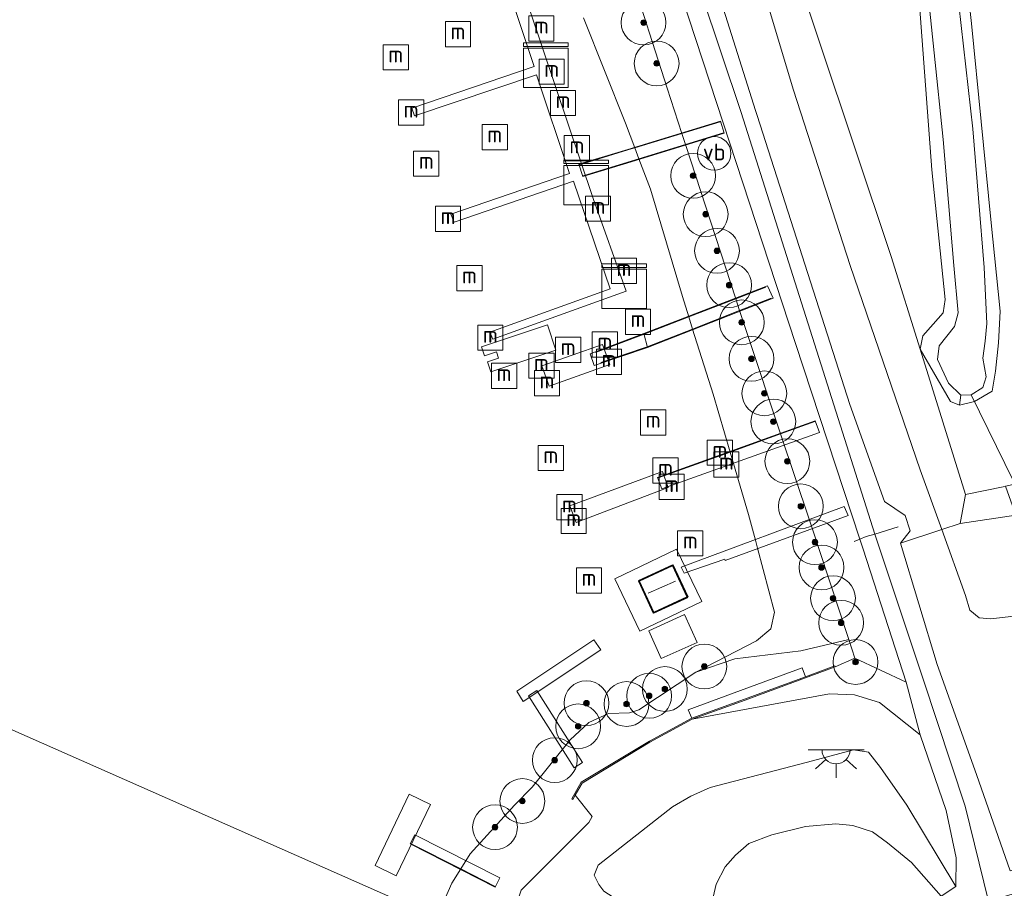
# Model space of a CAD drawing. Extents: x 126429 to 133038, y 413091 to 414846.
# Tile 270 of 304: x 132156 to 132244, y 413412 to 413490. Entities that reach past the tile are written whole.
import ezdxf
from ezdxf.enums import TextEntityAlignment as Align

# ---------------------------------------------------------------- set-up
doc = ezdxf.new("R2010")
doc.units = 0
for name, color, linetype, lineweight in [('B-ME-GR-BOOM-S', 90, 'Continuous', 25), ('B-ME-GR-GRAS-GV', 60, 'Continuous', 13), ('B-ME-GW-OPHOGING_KRUIN-G', 90, 'Continuous', 18), ('B-ME-GW-TALUD_KRUIN-G', 90, 'Continuous', 18), ('B-ME-GW-TALUD_TEEN-G', 90, 'Continuous', 18), ('B-ME-IE-MEUBILAIR_WATERWEGMEUBILAIR-S', 150, 'Continuous', 25), ('B-ME-IE-MEUBILAIR_WEGMEUBILAIR-S', 7, 'Continuous', 25), ('B-ME-IE-TERREINAFSCHEIDING_DOORGANG-G', 210, 'Continuous', 18), ('B-ME-IE-TERREINAFSCHEIDING_KUNSTMATIG_HEKWERK-G', 20, 'IE-TERREINAFSCHEIDING-KUNSTMATIG', 18), ('B-ME-IE-TERREINAFSCHEIDING_KUNSTMATIG_MUUR-GV', 90, 'Continuous', 18), ('B-ME-KG-KADASTRAAL_DAKRAND-G', 170, 'Continuous', 18), ('B-ME-KG-KADASTRAAL_NOK-G', 10, 'Continuous', 18), ('B-ME-KW-KUNSTWERK_BRUG-GV', 170, 'Continuous', 18), ('B-ME-KW-KUNSTWERK_DUIKER-G', 170, 'Continuous', 18), ('B-ME-KW-KUNSTWERK_PONTON-GV', 170, 'Continuous', 18), ('B-ME-KW-KUNSTWERK_STEIGER-GV', 170, 'Continuous', 18), ('B-ME-OB-BEKLEDING_BETON-GV', 253, 'Continuous', 18), ('B-ME-OB-OEVERVOORZIENING-G', 7, 'Continuous', 18), ('B-ME-OG-BEBOUWING_SCHUUR-GV', 7, 'Continuous', 35), ('B-ME-OG-BEBOUWING_TRAP-GV', 7, 'Continuous', 18), ('B-ME-OG-WATER_HAVEN-GV', 170, 'Continuous', 18), ('B-ME-OG-WATER_SLOOT-G', 120, 'Continuous', 18), ('B-ME-OG-WATER_SLOOT-GV', 120, 'Continuous', 18), ('B-ME-OG-WEG_PARKEERSECTIE-GV', 7, 'Continuous', 18), ('B-ME-VH-VERHARDING_HALFVERHARDING-GV', 252, 'Continuous', 18), ('B-ME-VW-VERKEERSTEKEN_BORD-S', 7, 'Continuous', 25)]:
    doc.layers.add(name, color=color, linetype=linetype, lineweight=lineweight)
doc.styles.add('NLCS-ISO', font='NLCS-ISO.ttf')
doc.linetypes.add('IE-TERREINAFSCHEIDING-KUNSTMATIG', pattern='A,4,[82,NLCS.SHX,S=0.75,R=90,X=0,Y=0],4,-2', length=10)

# ---------------------------------------------------------------- blocks, each defined once
blk = doc.blocks.new('SGR-BOOM_01-SO')
at = {"linetype": 'ByBlock', "lineweight": 18}
h = blk.add_hatch(color=0, dxfattribs=at)
h.dxf.hatch_style = 1
edge = h.paths.add_edge_path()
edge.add_arc((0, 0), 0.25, 0, 360)
at = {"color": 0, "linetype": 'ByBlock', "lineweight": 18}
for radius in [2, 0.25]:
    blk.add_circle((0, 0), radius, dxfattribs=at)
blk = doc.blocks.new('SIE-WATER_MEERPAAL-SO')
at = {"color": 0, "linetype": 'ByBlock', "lineweight": 18}
blk.add_lwpolyline([(-1.125, -1.125), (1.125, -1.125), (1.125, 1.125), (-1.125, 1.125)], close=True, dxfattribs=at)
at = {"color": 0, "linetype": 'ByBlock', "lineweight": 18, "style": 'NLCS-ISO'}
blk.add_text('m', height=1.5, dxfattribs=at).set_placement((0, 0.283), align=Align.MIDDLE_CENTER)
blk = doc.blocks.new('SIE-WEG_PAAL_VERKEERSBORD-SO')
at = {"color": 0, "linetype": 'ByBlock', "lineweight": 18}
blk.add_circle((0, 0), 1.5, dxfattribs=at)
at = {"color": 0, "linetype": 'ByBlock', "lineweight": 18, "style": 'NLCS-ISO'}
blk.add_text('vb', height=1.5, dxfattribs=at).set_placement((0, 0.132), align=Align.MIDDLE_CENTER)
blk = doc.blocks.new('SKL-ET_OV_LICHTPUNT-SO')
at = {"color": 0, "linetype": 'ByBlock', "lineweight": 18}
for points in [[(-1.25, 0), (-2.5, 0)], [(1.25, 0), (2.5, 0)], [(-0.915, -0.851), (-1.831, -1.703)], [(0.915, -0.851), (1.831, -1.703)], [(0, -1.25), (0, -2.5)]]:
    blk.add_lwpolyline(points, dxfattribs=at)
blk.add_lwpolyline([(0, 0), (1.25, 0, -1), (-1.25, 0)], format="xyb", close=True, dxfattribs=at)
blk = doc.blocks.new('SKL-DATA_KAST-SO')
at = {"color": 0, "linetype": 'ByBlock', "lineweight": 18}
for points in [[(-2, 2), (2, 2), (2, 1.68), (-2, 1.68)], [(-2, 1.52), (2, 1.52), (2, -2), (-2, -2)]]:
    blk.add_lwpolyline(points, close=True, dxfattribs=at)

msp = doc.modelspace()

# ---------------------------------------------------------------- linework, layer by layer
at = {"layer": 'B-ME-GR-GRAS-GV'}
for points in [[(132235.832, 413492.488, 1.054), (132237.035, 413476.534, 0.888), (132238.224, 413464.972, 0.876), (132238.035, 413463.781, 0.863), (132237.157, 413462.758, 0.847), (132236.238, 413461.724, 0.884), (132235.974, 413460.518, 0.998), (132233.388, 413468.798, 0.936), (132226.966, 413488.037, 0.993), (132219.485, 413510.383, 0.936)], [(132219.485, 413510.383, 0.936), (132226.966, 413488.037, 0.993), (132233.388, 413468.798, 0.936), (132235.974, 413460.518, 0.998), (132240.023, 413447.554, 1.095), (132239.558, 413444.968, 1.033), (132237.912, 413444.409, 1.092), (132235.975, 413449.761, 1.078), (132229.749, 413467.996, 1.07), (132224.668, 413483.655, 0.985), (132219.733, 413500.14, 1.058)], [(132206.554, 413505.173, 1.312), (132213.396, 413483.821, 1.293), (132214.709, 413479.7913, 2.3936), (132215.0331, 413478.7966, 2.3827), (132219.5188, 413465.0297, 2.4114), (132219.8637, 413463.9713, 2.4712), (132220.535, 413461.911, 1.119), (132223.5263, 413452.956, 2.358), (132226.0964, 413445.262, 2.3556), (132226.3356, 413444.5461, 2.3158), (132227, 413442.557, 1.298), (132229.603, 413434.605, 1.438), (132225.323, 413433.592, 1.238), (132219.445, 413432.863, 0.913), (132215.948, 413431.685, 0.9), (132221.358, 413434.473, 0.9), (132222.645, 413435.561, 0.9), (132222.983, 413437.045, 0.9), (132221.4626, 413442.7504, 0.9), (132221.2706, 413443.4709, 0.9), (132220.664, 413445.747, 0.9), (132219.0113, 413451.3408, 0.9), (132217.489, 413456.493, 0.9), (132215.6679, 413462.3208, 0.9), (132215.3279, 413463.4087, 0.9), (132214.76, 413465.226, 0.9), (132211.913, 413474.804, 0.9), (132210.8715, 413477.5251, 0.9), (132210.4967, 413478.5044, 0.9), (132209.659, 413480.693, 0.9), (132205.932, 413490.107, 0.9)], [(132243.611, 413448.296, 0.855), (132243.391, 413448.234, 0.868), (132240.023, 413447.554, 1.095), (132235.974, 413460.518, 0.998), (132238.682, 413455.862, 0.876), (132239.494, 413455.514, 0.876), (132240.833, 413455.839, 0.876), (132242.424, 413456.761, 0.876), (132242.724, 413458.565, 0.876), (132242.986, 413461.079, 0.88), (132243.125, 413463.918, 0.868), (132242.307, 413472.115, 0.863), (132240.57, 413489.615, 0.916), (132238.897, 413504.483, 0.953)], [(132238.897, 413504.483, 0.953), (132240.57, 413489.615, 0.916), (132242.307, 413472.115, 0.863), (132243.125, 413463.918, 0.868), (132242.986, 413461.079, 0.88), (132242.724, 413458.565, 0.876), (132242.424, 413456.761, 0.876), (132240.833, 413455.839, 0.876), (132239.494, 413455.514, 0.876), (132239.613, 413456.421, 0.738), (132240.535, 413456.435, 0.738), (132241.597, 413457.107, 0.738), (132241.868, 413458.068, 0.738), (132241.596, 413459.713, 0.738), (132241.807, 413461.237, 0.738), (132241.955, 413462.821, 0.738), (132241.702, 413467.807, 0.738), (132240.698, 413480.214, 0.738), (132239.023, 413494.994, 0.738)], [(132219.733, 413500.14, 1.058), (132224.668, 413483.655, 0.985), (132229.749, 413467.996, 1.07), (132235.975, 413449.761, 1.078), (132237.912, 413444.409, 1.092), (132234.242, 413443.191, 2.494), (132235.09, 413444.289, 2.515), (132234.642, 413445.684, 2.511), (132232.8, 413446.907, 2.502), (132229.701, 413455.585, 2.523), (132221.425, 413481.394, 2.462), (132221.285, 413481.84, 2.465), (132215.708, 413499.497, 2.567)], [(132236.447, 413494.763, 0.738), (132238.046, 413479.251, 0.738), (132239.005, 413467.989, 0.738), (132239.394, 413463.78, 0.738), (132239.049, 413462.546, 0.738), (132237.691, 413460.833, 0.738), (132237.54, 413459.607, 0.738), (132238.509, 413457.503, 0.738), (132239.613, 413456.421, 0.738), (132239.494, 413455.514, 0.876), (132238.682, 413455.862, 0.876), (132235.974, 413460.518, 0.998), (132236.238, 413461.724, 0.884), (132237.157, 413462.758, 0.847), (132238.035, 413463.781, 0.863), (132238.224, 413464.972, 0.876), (132237.035, 413476.534, 0.888), (132235.832, 413492.488, 1.054)], [(132387.884, 413461.864, 5.833), (132364.705, 413453.753, 5.817), (132342.441, 413446.363, 5.783), (132316.121, 413436.883, 5.846), (132285.849, 413427.172, 5.807), (132267.165, 413421.239, 5.684), (132249.84, 413415.661, 5.78), (132244.038, 413413.95, 5.607), (132241.01, 413422.542, 3.994), (132237.518, 413432.351, 2.669), (132234.242, 413443.191, 2.494), (132237.912, 413444.409, 1.092), (132240.045, 413438.514, 1.107), (132240.436, 413437.207, 1.164), (132241.257, 413436.527, 1.22), (132242.286, 413436.456, 1.265), (132246.647, 413436.958, 1.31), (132255.588, 413439.849, 1.285), (132270.415, 413444.442, 1.285), (132291.016, 413451.258, 1.285), (132315.456, 413458.964, 1.407), (132345.286, 413468.756, 1.517), (132370.793, 413477.597, 1.423), (132398.702, 413487.327, 1.367)], [(132246.647, 413436.958, 1.31), (132242.286, 413436.456, 1.265), (132241.257, 413436.527, 1.22), (132240.436, 413437.207, 1.164), (132240.045, 413438.514, 1.107), (132237.912, 413444.409, 1.092), (132239.558, 413444.968, 1.033), (132244.537, 413445.693, 0.883)], [(132200.369, 413412.22, 1.715), (132206.406, 413418.262, 1.828), (132206.691, 413418.791, 1.828), (132205.183, 413420.71, 1.456), (132205.801, 413421.78, 1.478), (132211.856, 413425.435, 1.478), (132215.64, 413427.481, 1.478), (132227.884, 413429.758, 1.778), (132230.125, 413429.665, 2.065), (132232.342, 413428.969, 2.765), (132235.991, 413426.079, 3.428), (132238.318, 413419.324, 4.578), (132239.196, 413415.093, 5.353), (132239.185, 413412.533, 5.902), (132234.793, 413419.809, 5.841), (132232.456, 413423.166, 5.741), (132231.379, 413424.548, 5.691), (132230.026, 413424.74, 5.766), (132225.927, 413423.653, 5.841), (132217.226, 413421.394, 5.706), (132215.513, 413420.611, 5.356), (132213.876, 413419.666, 5.456), (132207.23, 413414.434, 5.443), (132206.871, 413413.559, 5.464), (132207.299, 413412.713, 5.486), (132207.726, 413412.11, 5.444)], [(132207.726, 413412.11, 5.444), (132207.299, 413412.713, 5.486), (132206.871, 413413.559, 5.464), (132207.23, 413414.434, 5.443), (132213.876, 413419.666, 5.456), (132215.513, 413420.611, 5.356), (132217.226, 413421.394, 5.706), (132225.927, 413423.653, 5.841), (132230.026, 413424.74, 5.766), (132231.379, 413424.548, 5.691), (132232.456, 413423.166, 5.741), (132234.793, 413419.809, 5.841), (132239.185, 413412.533, 5.902), (132237.85, 413411.668, 5.931), (132235.2, 413414.673, 5.927), (132233.065, 413416.428, 5.927), (132231.743, 413417.411, 5.923), (132229.97, 413417.976, 5.919), (132228.47, 413418.14, 5.91), (132225.746, 413417.901, 5.906), (132222.742, 413417.145, 5.927), (132220.683, 413416.392, 5.935), (132219.5, 413415.329, 5.935), (132218.564, 413414.291, 5.947), (132217.769, 413412.756, 5.947), (132217.315, 413410.806, 5.947)]]:
    msp.add_polyline3d(points, dxfattribs=at)
for points in [[(132244.537, 413445.693, 0.883), (132239.558, 413444.968, 1.033), (132240.023, 413447.554, 1.095), (132243.391, 413448.234, 0.868), (132243.611, 413448.296, 0.855)], [(132234.74, 413430.778, 2.892), (132235.991, 413426.079, 3.428), (132232.342, 413428.969, 2.765), (132230.125, 413429.665, 2.065), (132227.884, 413429.758, 1.778), (132215.64, 413427.481, 1.478), (132220.019, 413429.048, 1.478), (132228.407, 413432.149, 1.478), (132230.164, 413432.92, 1.561)]]:
    msp.add_polyline3d(points, close=True, dxfattribs=at)
at = {"layer": 'B-ME-GW-OPHOGING_KRUIN-G'}
for points in [[(132166.422, 413641.877, 2.513), (132171.012, 413626.587, 2.782), (132179.335, 413602.418, 2.787), (132185.982, 413583.021, 2.815), (132189.368, 413573.189, 2.843), (132192.63, 413563.625, 2.843), (132200.131, 413541.123, 2.805), (132207.633, 413518.621, 2.766), (132220.014, 413481.658, 2.537), (132231.935, 413444.012, 2.695), (132236.246, 413431.059, 2.872)], [(132236.246, 413431.059, 2.872), (132240.012, 413419.72, 4.547), (132242.097, 413411.217, 5.872), (132242.802, 413409.073, 5.872)]]:
    msp.add_polyline3d(points, dxfattribs=at)
at = {"layer": 'B-ME-GW-TALUD_KRUIN-G'}
for points in [[(132234.74, 413430.778, 2.892), (132230.901, 413442.667, 2.624), (132230.607, 413443.559, 2.625), (132224.842, 413461.029, 2.636), (132217.788, 413482.548, 2.567), (132211, 413503.276, 2.624), (132204.107, 413524.153, 2.661), (132197.222, 413545.249, 2.661), (132192.703, 413558.937, 2.649), (132191.35, 413563.186, 2.651), (132188.299, 413572.769, 2.569), (132187.347, 413575.759, 2.657), (132184.783, 413583.379, 2.475)], [(132215.708, 413499.497, 2.567), (132221.285, 413481.84, 2.465), (132221.425, 413481.394, 2.462), (132229.701, 413455.585, 2.523), (132232.8, 413446.907, 2.502)], [(132409.213, 413469.513, 5.833), (132387.884, 413461.864, 5.833), (132364.705, 413453.753, 5.817), (132342.441, 413446.363, 5.783), (132316.121, 413436.883, 5.846), (132285.849, 413427.172, 5.807), (132267.165, 413421.239, 5.684), (132249.84, 413415.661, 5.78), (132244.038, 413413.95, 5.607), (132241.01, 413422.542, 3.994), (132237.518, 413432.351, 2.669), (132234.242, 413443.191, 2.494), (132235.09, 413444.289, 2.515), (132234.642, 413445.684, 2.511), (132232.8, 413446.907, 2.502)], [(132239.185, 413412.533, 5.902), (132234.793, 413419.809, 5.841), (132232.456, 413423.166, 5.741), (132231.379, 413424.548, 5.691), (132230.026, 413424.74, 5.766), (132225.927, 413423.653, 5.841), (132217.226, 413421.394, 5.706), (132215.513, 413420.611, 5.356), (132213.876, 413419.666, 5.456), (132207.23, 413414.434, 5.443)], [(132207.23, 413414.434, 5.443), (132206.871, 413413.559, 5.464), (132207.299, 413412.713, 5.486), (132207.726, 413412.11, 5.444), (132208.994, 413411.327, 5.74), (132211.265, 413410.243, 5.84), (132213.018, 413408.553, 5.85), (132213.932, 413407.776, 5.87), (132214.452, 413406.761, 5.894), (132214.483, 413405.035, 5.931), (132214.018, 413403.196, 5.85)]]:
    msp.add_polyline3d(points, dxfattribs=at)
at = {"layer": 'B-ME-GW-TALUD_TEEN-G'}
for points in [[(132230.164, 413432.92, 1.561), (132229.603, 413434.605, 1.438), (132227, 413442.557, 1.298), (132226.3356, 413444.5461, 2.3158), (132226.0964, 413445.262, 2.3556), (132223.5263, 413452.956, 2.358), (132220.535, 413461.911, 1.119), (132219.8637, 413463.9713, 2.4712), (132219.5188, 413465.0297, 2.4114), (132215.0331, 413478.7966, 2.3827), (132214.709, 413479.7913, 2.3936), (132213.396, 413483.821, 1.293), (132206.554, 413505.173, 1.312), (132205.596, 413508.164, 1.311), (132205.1541, 413509.543, 2.4371), (132204.8249, 413510.5701, 2.4223), (132204.592, 413511.297, 1.241)], [(132219.733, 413500.14, 1.058), (132224.668, 413483.655, 0.985), (132229.749, 413467.996, 1.07), (132235.975, 413449.761, 1.078), (132237.912, 413444.409, 1.092), (132240.045, 413438.514, 1.107), (132240.436, 413437.207, 1.164), (132241.257, 413436.527, 1.22), (132242.286, 413436.456, 1.265), (132246.647, 413436.958, 1.31), (132255.588, 413439.849, 1.285), (132270.415, 413444.442, 1.285), (132291.016, 413451.258, 1.285), (132315.456, 413458.964, 1.407), (132345.286, 413468.756, 1.517), (132370.793, 413477.597, 1.423), (132398.702, 413487.327, 1.367), (132410.041, 413491.47, 1.334)], [(132230.164, 413432.92, 1.561), (132234.74, 413430.778, 2.892)], [(132239.185, 413412.533, 5.902), (132239.196, 413415.093, 5.353), (132238.318, 413419.324, 4.578), (132235.991, 413426.079, 3.428), (132232.342, 413428.969, 2.765), (132230.125, 413429.665, 2.065), (132227.884, 413429.758, 1.778), (132215.64, 413427.481, 1.478)], [(132199.295, 413408.992, 1.76), (132200.369, 413412.22, 1.715), (132206.406, 413418.262, 1.828), (132206.691, 413418.791, 1.828), (132205.183, 413420.71, 1.456)]]:
    msp.add_polyline3d(points, dxfattribs=at)
at = {"layer": 'B-ME-IE-TERREINAFSCHEIDING_DOORGANG-G'}
for points in [[(132211.3482, 413461.8185, 2.3064), (132211.5966, 413460.7856, 2.448)], [(132230.093, 413443.353, 2.689), (132230.607, 413443.559, 2.625), (132231.178, 413443.783, 2.711), (132231.935, 413444.012, 2.695), (132234.027, 413444.645, 2.653)]]:
    msp.add_polyline3d(points, dxfattribs=at)
at = {"layer": 'B-ME-IE-TERREINAFSCHEIDING_KUNSTMATIG_HEKWERK-G'}
for points in [[(132188.036, 413632.144, 0.876), (132188.575, 413627.191, 0.958), (132190.061, 413612.939, 0.892), (132191.369, 413597.933, 0.928), (132197.758, 413578.032, 0.977), (132204.26, 413558.17, 1.038), (132212.201, 413532.795, 0.953), (132219.485, 413510.383, 0.936), (132226.966, 413488.037, 0.993), (132233.388, 413468.798, 0.936), (132235.974, 413460.518, 0.998)], [(132205.574, 413477, 1.445), (132209.88, 413478.316, 2.1), (132210.4967, 413478.5044, 0.9), (132214.709, 413479.7913, 2.3936), (132218.119, 413480.833, 2.601)], [(132218.425, 413479.833, 2.624), (132215.0331, 413478.7966, 2.3827), (132210.8715, 413477.5251, 0.9), (132210.174, 413477.312, 2.037), (132205.884, 413476.001, 1.407)], [(132206.996, 413460.241, 1.882), (132211.337, 413461.865, 2.3), (132215.3279, 413463.4087, 0.9), (132219.5188, 413465.0297, 2.4114), (132222.203, 413466.068, 2.448)], [(132222.667, 413465.074, 2.474), (132219.8637, 413463.9713, 2.4712), (132215.6679, 413462.3208, 0.9), (132211.6112, 413460.725, 2.4563), (132211.606, 413460.723, 2.463), (132207.471, 413459.33, 1.906)], [(132235.974, 413460.518, 0.998), (132240.023, 413447.554, 1.095), (132239.558, 413444.968, 1.033), (132244.537, 413445.693, 0.883), (132245.803, 413445.7, 0.563)], [(132212.594, 413449.045, 1.583), (132219.0113, 413451.3408, 0.9), (132223.5263, 413452.956, 2.358), (132226.587, 413454.051, 2.575)], [(132240.023, 413447.554, 1.095), (132243.391, 413448.234, 0.868), (132243.611, 413448.296, 0.855), (132245.628, 413448.743, 0.563)], [(132198.021, 413412.551, 1.41), (132194.9546, 413414.1088, 1.4505), (132190.598, 413416.322, 1.508)]]:
    msp.add_polyline3d(points, dxfattribs=at)
at = {"layer": 'B-ME-IE-TERREINAFSCHEIDING_KUNSTMATIG_MUUR-GV'}
msp.add_polyline3d([(132205.183, 413420.71, 1.456), (132204.957, 413420.318, 1.478), (132204.87, 413420.368, 1.353), (132205.728, 413421.852, 1.24), (132211.806, 413425.521, 1.303), (132215.599, 413427.572, 1.34), (132219.985, 413429.142, 1.478), (132225.737, 413431.268, 1.39), (132228.373, 413432.242, 1.478), (132228.407, 413432.149, 1.478), (132220.019, 413429.048, 1.478), (132215.64, 413427.481, 1.478), (132211.856, 413425.435, 1.478), (132205.801, 413421.78, 1.478)], close=True, dxfattribs=at)
at = {"layer": 'B-ME-KG-KADASTRAAL_DAKRAND-G'}
msp.add_polyline3d([(132212.208, 413437.036, 2.95), (132210.92, 413439.809, 2.375), (132213.876, 413441.182, 2.375), (132215.164, 413438.409, 2.95)], close=True, dxfattribs=at)
at = {"layer": 'B-ME-KG-KADASTRAAL_NOK-G'}
msp.add_polyline3d([(132211.684, 413438.734, 3.55), (132214.132, 413439.809, 3.55)], dxfattribs=at)
at = {"layer": 'B-ME-KW-KUNSTWERK_BRUG-GV'}
for points in [[(132210.189, 413477.264, 2.037), (132205.851, 413475.939, 1.4), (132205.511, 413477.034, 1.437), (132209.866, 413478.364, 2.1), (132218.153, 413480.896, 2.6), (132218.488, 413479.8, 2.625)], [(132211.623, 413460.676, 2.463), (132206.887, 413459.08, 1.825), (132206.511, 413460.113, 1.838), (132211.319, 413461.912, 2.3), (132222.339, 413466.174, 2.45), (132222.851, 413465.093, 2.475)], [(132226.986, 413453.084, 2.575), (132212.904, 413448.047, 1.5), (132212.53, 413449.076, 1.588), (132226.618, 413454.115, 2.575)], [(132229.569, 413445.685, 2.675), (132218.588, 413441.638, 1.45), (132218.544, 413441.757, 1.438), (132214.898, 413440.51, 1.263), (132214.637, 413441.062, 1.162), (132229.199, 413446.467, 2.675)], [(132205.83, 413423.607, 1.112), (132205.075, 413423.128, 1.175), (132201.012, 413429.567, 1.412), (132201.768, 413430.044, 1.425)], [(132198.461, 413413.306, 1.422), (132198.043, 413412.484, 1.41), (132190.44, 413416.346, 1.51), (132190.858, 413417.168, 1.51)]]:
    msp.add_polyline3d(points, close=True, dxfattribs=at)
at = {"layer": 'B-ME-KW-KUNSTWERK_DUIKER-G'}
msp.add_polyline3d([(132240.535, 413456.435, 0.738), (132245.06, 413447.207, 0.563)], dxfattribs=at)
at = {"layer": 'B-ME-KW-KUNSTWERK_PONTON-GV'}
for points in [[(132203.454, 413460.432, 1.412), (132197.653, 413458.49, 1.338), (132197.352, 413459.389, 1.362), (132198.33, 413459.717, 1.362), (132198.141, 413460.283, 1.362), (132197.081, 413459.928, 1.362), (132196.813, 413460.729, 1.325), (132202.695, 413462.699, 1.387)], [(132216.069, 413434.332, 1.15), (132212.862, 413432.898, 1.15), (132211.749, 413435.385, 1.162), (132214.956, 413436.82, 1.15)]]:
    msp.add_polyline3d(points, close=True, dxfattribs=at)
at = {"layer": 'B-ME-KW-KUNSTWERK_STEIGER-GV'}
msp.add_polyline3d([(132199.982, 413494.289, 1.262), (132206.79, 413473.971, 1.237), (132209.745, 413465.711, 1.1), (132197.813, 413461.411, 1.187), (132197.565, 413462.054, 1.25), (132208.292, 413465.924, 1.225), (132205.036, 413475.534, 1.212), (132194.381, 413471.867, 1.212), (132194.067, 413472.591, 1.212), (132204.663, 413476.202, 1.2), (132201.731, 413485.008, 1.237), (132190.815, 413481.358, 1.225), (132190.579, 413482.035, 1.225), (132201.519, 413485.752, 1.212), (132198.598, 413494.535, 1.212)], dxfattribs=at)
for points in [[(132208.273, 413459.149, 1.812), (132202.847, 413457.227, 1.775), (132202.207, 413459.032, 1.825), (132207.633, 413460.954, 1.762)], [(132213.486, 413448.182, 1.487), (132205.257, 413445.044, 1.487), (132204.689, 413446.544, 1.5), (132212.962, 413449.59, 1.487)], [(132216.481, 413437.991, 0.987), (132210.949, 413435.343, 0.987), (132208.706, 413440.027, 1.025), (132214.238, 413442.675, 0.987)], [(132207.463, 413433.664, 1.237), (132200.546, 413429.064, 1.263), (132199.962, 413429.999, 1.25), (132206.837, 413434.579, 1.25)], [(132192.264, 413419.876, 1.572), (132189.202, 413413.497, 1.56), (132187.303, 413414.409, 1.46), (132190.364, 413420.788, 1.584)]]:
    msp.add_polyline3d(points, close=True, dxfattribs=at)
at = {"layer": 'B-ME-OB-BEKLEDING_BETON-GV'}
msp.add_polyline3d([(132211, 413503.276, 2.624), (132217.788, 413482.548, 2.567), (132224.842, 413461.029, 2.636), (132230.607, 413443.559, 2.625), (132230.901, 413442.667, 2.624), (132234.74, 413430.778, 2.892), (132230.164, 413432.92, 1.561), (132229.603, 413434.605, 1.438), (132227, 413442.557, 1.298), (132226.3356, 413444.5461, 2.3158), (132226.0964, 413445.262, 2.3556), (132223.5263, 413452.956, 2.358), (132220.535, 413461.911, 1.119), (132219.8637, 413463.9713, 2.4712), (132219.5188, 413465.0297, 2.4114), (132215.0331, 413478.7966, 2.3827), (132214.709, 413479.7913, 2.3936), (132213.396, 413483.821, 1.293), (132206.554, 413505.173, 1.312)], dxfattribs=at)
at = {"layer": 'B-ME-OB-OEVERVOORZIENING-G'}
msp.add_polyline3d([(132205.932, 413490.107, 0.9), (132209.659, 413480.693, 0.9), (132210.4967, 413478.5044, 0.9), (132210.8715, 413477.5251, 0.9), (132211.913, 413474.804, 0.9), (132214.76, 413465.226, 0.9), (132215.3279, 413463.4087, 0.9), (132215.6679, 413462.3208, 0.9), (132217.489, 413456.493, 0.9), (132219.0113, 413451.3408, 0.9), (132220.664, 413445.747, 0.9), (132221.2706, 413443.4709, 0.9), (132221.4626, 413442.7504, 0.9), (132222.983, 413437.045, 0.9), (132222.645, 413435.561, 0.9), (132221.358, 413434.473, 0.9), (132215.948, 413431.685, 0.9), (132210.867, 413428.321, 0.9), (132210.041, 413428.043, 0.9), (132208.15, 413427.992, 0.9), (132206.391, 413427.187, 0.9), (132204.73, 413425.64, 0.9), (132201.328, 413421.409, 0.9), (132199.756, 413419.791, 0.9), (132195.805, 413415.47, 0.9), (132194.9546, 413414.1088, 1.4505), (132194.155, 413412.829, 0.9), (132193.378, 413411.081, 0.9)], dxfattribs=at)
at = {"layer": 'B-ME-OG-BEBOUWING_SCHUUR-GV'}
msp.add_polyline3d([(132215.23, 413438.385, 1.15), (132212.183, 413436.97, 1.15), (132210.854, 413439.833, 1.15), (132213.901, 413441.248, 1.15)], close=True, dxfattribs=at)
at = {"layer": 'B-ME-OG-BEBOUWING_TRAP-GV'}
msp.add_polyline3d([(132219.985, 413429.142, 1.478), (132215.599, 413427.572, 1.34), (132215.274, 413428.319, 1.34), (132219.365, 413429.836, 1.353), (132225.457, 413432.075, 1.39), (132225.737, 413431.268, 1.39)], close=True, dxfattribs=at)
at = {"layer": 'B-ME-OG-WATER_HAVEN-GV'}
for points in [[(132205.932, 413490.107, 0.9), (132209.659, 413480.693, 0.9), (132210.4967, 413478.5044, 0.9), (132210.8715, 413477.5251, 0.9), (132211.913, 413474.804, 0.9), (132214.76, 413465.226, 0.9), (132215.3279, 413463.4087, 0.9), (132215.6679, 413462.3208, 0.9), (132217.489, 413456.493, 0.9), (132219.0113, 413451.3408, 0.9), (132220.664, 413445.747, 0.9), (132221.2706, 413443.4709, 0.9), (132221.4626, 413442.7504, 0.9), (132222.983, 413437.045, 0.9), (132222.645, 413435.561, 0.9), (132221.358, 413434.473, 0.9), (132215.948, 413431.685, 0.9), (132210.867, 413428.321, 0.9), (132210.041, 413428.043, 0.9), (132208.15, 413427.992, 0.9), (132206.391, 413427.187, 0.9), (132204.73, 413425.64, 0.9), (132201.328, 413421.409, 0.9), (132199.756, 413419.791, 0.9), (132195.805, 413415.47, 0.9), (132194.9546, 413414.1088, 1.4505), (132194.155, 413412.829, 0.9), (132193.378, 413411.081, 0.9)], [(132193.093, 413409.656, 0.9), (132128.036, 413438.384, 0.7)], [(132128.036, 413438.384, 0.7), (132193.093, 413409.656, 0.9)]]:
    msp.add_polyline3d(points, dxfattribs=at)
at = {"layer": 'B-ME-OG-WATER_SLOOT-G'}
for points in [[(132230.649, 413646.934, 0.843), (132230.67, 413643.265, 0.831), (132232.387, 413624.517, 0.811), (132234.406, 413605.296, 0.79), (132236.147, 413583.746, 0.786), (132238.31, 413561.562, 0.762), (132240.904, 413536.918, 0.799), (132242.196, 413522.231, 0.819), (132242.045, 413520.566, 0.855), (132241.597, 413518.338, 0.872), (132239.438, 413512.827, 0.904), (132238.781, 413511.115, 0.912), (132238.643, 413509.633, 0.936), (132238.897, 413504.483, 0.953), (132240.57, 413489.615, 0.916), (132242.307, 413472.115, 0.863), (132243.125, 413463.918, 0.868), (132242.986, 413461.079, 0.88), (132242.724, 413458.565, 0.876)], [(132235.974, 413460.518, 0.998), (132236.238, 413461.724, 0.884), (132237.157, 413462.758, 0.847), (132238.035, 413463.781, 0.863), (132238.224, 413464.972, 0.876), (132237.035, 413476.534, 0.888), (132235.832, 413492.488, 1.054), (132234.974, 413503.317, 0.957), (132234.779, 413506.688, 0.957), (132235.026, 413509.473, 0.949), (132235.674, 413512.183, 0.916), (132237.24, 413515.786, 0.916), (132238.681, 413518.345, 0.888), (132239.08, 413520.317, 0.843), (132239.058, 413523.537, 0.839), (132237.805, 413539.081, 0.835), (132236.082, 413557.5, 0.811), (132234.147, 413576.537, 0.827), (132232.428, 413593.815, 0.803), (132230.322, 413615.215, 0.815), (132228.864, 413633.41, 0.823), (132227.735, 413645.959, 0.799)], [(132242.724, 413458.565, 0.876), (132242.424, 413456.761, 0.876), (132240.833, 413455.839, 0.876), (132239.494, 413455.514, 0.876), (132238.682, 413455.862, 0.876), (132235.974, 413460.518, 0.998)]]:
    msp.add_polyline3d(points, dxfattribs=at)
at = {"layer": 'B-ME-OG-WATER_SLOOT-GV'}
msp.add_polyline3d([(132239.023, 413494.994, 0.738), (132240.698, 413480.214, 0.738), (132241.702, 413467.807, 0.738), (132241.955, 413462.821, 0.738), (132241.807, 413461.237, 0.738), (132241.596, 413459.713, 0.738), (132241.868, 413458.068, 0.738), (132241.597, 413457.107, 0.738), (132240.535, 413456.435, 0.738), (132239.613, 413456.421, 0.738), (132238.509, 413457.503, 0.738), (132237.54, 413459.607, 0.738), (132237.691, 413460.833, 0.738), (132239.049, 413462.546, 0.738), (132239.394, 413463.78, 0.738), (132239.005, 413467.989, 0.738), (132238.046, 413479.251, 0.738), (132236.447, 413494.763, 0.738)], dxfattribs=at)
at = {"layer": 'B-ME-OG-WEG_PARKEERSECTIE-GV'}
msp.add_polyline3d([(132239.047, 413410.179, 5.919), (132217.224, 413403.278, 5.882), (132217.034, 413407.528, 5.904), (132217.315, 413410.806, 5.947), (132217.769, 413412.756, 5.947), (132218.564, 413414.291, 5.947), (132219.5, 413415.329, 5.935), (132220.683, 413416.392, 5.935), (132222.742, 413417.145, 5.927), (132225.746, 413417.901, 5.906), (132228.47, 413418.14, 5.91), (132229.97, 413417.976, 5.919), (132231.743, 413417.411, 5.923), (132233.065, 413416.428, 5.927), (132235.2, 413414.673, 5.927), (132237.85, 413411.668, 5.931)], close=True, dxfattribs=at)
at = {"layer": 'B-ME-VH-VERHARDING_HALFVERHARDING-GV'}
for points in [[(132244.701, 413412.02, 5.892), (132242.097, 413411.217, 5.872), (132240.171, 413410.545, 5.913), (132239.047, 413410.179, 5.919), (132237.85, 413411.668, 5.931), (132239.185, 413412.533, 5.902), (132239.196, 413415.093, 5.353), (132238.318, 413419.324, 4.578), (132235.991, 413426.079, 3.428), (132234.74, 413430.778, 2.892), (132230.901, 413442.667, 2.624), (132230.607, 413443.559, 2.625), (132224.842, 413461.029, 2.636), (132217.788, 413482.548, 2.567), (132211, 413503.276, 2.624)], [(132215.708, 413499.497, 2.567), (132221.285, 413481.84, 2.465), (132221.425, 413481.394, 2.462), (132229.701, 413455.585, 2.523), (132232.8, 413446.907, 2.502), (132234.642, 413445.684, 2.511), (132235.09, 413444.289, 2.515), (132234.242, 413443.191, 2.494), (132237.518, 413432.351, 2.669), (132241.01, 413422.542, 3.994), (132244.038, 413413.95, 5.607)], [(132193.378, 413411.081, 0.9), (132194.155, 413412.829, 0.9), (132194.9546, 413414.1088, 1.4505), (132195.805, 413415.47, 0.9), (132199.756, 413419.791, 0.9), (132201.328, 413421.409, 0.9), (132204.73, 413425.64, 0.9), (132206.391, 413427.187, 0.9), (132208.15, 413427.992, 0.9), (132210.041, 413428.043, 0.9), (132210.867, 413428.321, 0.9), (132215.948, 413431.685, 0.9), (132219.445, 413432.863, 0.913), (132225.323, 413433.592, 1.238), (132229.603, 413434.605, 1.438), (132230.164, 413432.92, 1.561), (132228.407, 413432.149, 1.478), (132228.373, 413432.242, 1.478), (132225.737, 413431.268, 1.39), (132225.457, 413432.075, 1.39), (132219.365, 413429.836, 1.353), (132215.274, 413428.319, 1.34), (132215.599, 413427.572, 1.34), (132211.806, 413425.521, 1.303), (132205.728, 413421.852, 1.24), (132204.87, 413420.368, 1.353), (132204.957, 413420.318, 1.478), (132205.183, 413420.71, 1.456), (132206.691, 413418.791, 1.828), (132206.406, 413418.262, 1.828), (132200.369, 413412.22, 1.715)]]:
    msp.add_polyline3d(points, dxfattribs=at)

# ---------------------------------------------------------------- block references
at = {"layer": 'B-ME-GR-BOOM-S'}
for p in [(132211.288, 413489.688, 1.275), (132212.452, 413486.043, 1.325), (132215.711, 413476.012, 1.175), (132216.833, 413472.573, 1.2), (132217.845, 413469.307, 1.2), (132218.929, 413466.244, 1.112), (132220.054, 413462.918, 1.138), (132220.918, 413459.667, 1.188), (132222.071, 413456.58, 1.188), (132222.871, 413454.058, 1.212), (132224.128, 413450.514, 1.188), (132225.328, 413446.492, 1.212), (132226.592, 413443.289, 1.212), (132227.182, 413441.034, 1.212), (132228.205, 413438.28, 1.275), (132228.932, 413436.09, 1.338), (132230.219, 413432.584, 1.634), (132216.715, 413432.182, 0.836), (132213.188, 413430.173, 0.898), (132211.786, 413429.566, 0.974), (132206.183, 413428.911, 0.961), (132209.767, 413428.834, 0.936), (132205.444, 413426.843, 0.974), (132203.353, 413423.825, 0.974), (132200.464, 413420.175, 1.024), (132198.023, 413417.836, 0.974)]:
    msp.add_blockref('SGR-BOOM_01-SO', p, dxfattribs=at)
at = {"layer": 'B-ME-IE-MEUBILAIR_WATERWEGMEUBILAIR-S'}
for p in [(132202.154, 413489.168, 3.625), (132194.709, 413488.655, 3.875), (132189.155, 413486.587, 3.875), (132203.085, 413485.3, 3.55), (132204.096, 413482.512, 3.588), (132190.53, 413481.662, 3.875), (132197.997, 413479.454, 4.175), (132205.331, 413478.478, 3.588), (132191.879, 413477.091, 3.938), (132207.219, 413473.065, 3.488), (132193.823, 413472.155, 4.038), (132195.737, 413466.866, 4.438), (132209.537, 413467.517, 3.325), (132210.787, 413462.967, 3.23), (132197.605, 413461.555, 4.238), (132207.83, 413460.947, 4.542), (132204.551, 413460.464, 4.333), (132202.165, 413459.052, 4.68), (132208.195, 413459.402, 4.98), (132198.83, 413458.136, 4.15), (132202.656, 413457.482, 4.68), (132212.144, 413453.979, 3.704), (132218.098, 413451.279, 4.542), (132203.003, 413450.803, 4.93), (132218.679, 413450.231, 4.667), (132213.248, 413449.686, 3.717), (132213.798, 413448.228, 3.592), (132204.663, 413446.408, 4.792), (132205.046, 413445.181, 4.417), (132215.455, 413443.184, 3.992), (132206.413, 413439.859, 4.267)]:
    msp.add_blockref('SIE-WATER_MEERPAAL-SO', p, dxfattribs=at)
at = {"layer": 'B-ME-IE-MEUBILAIR_WEGMEUBILAIR-S'}
for name, p in [('SKL-DATA_KAST-SO', (132202.56, 413485.881, 1.338)), ('SKL-DATA_KAST-SO', (132206.151, 413475.416, 1.238)), ('SKL-DATA_KAST-SO', (132209.547, 413466.145, 1.162)), ('SKL-ET_OV_LICHTPUNT-SO', (132228.472, 413424.738, 5.588))]:
    msp.add_blockref(name, p, dxfattribs=at)
at = {"layer": 'B-ME-VW-VERKEERSTEKEN_BORD-S'}
msp.add_blockref('SIE-WEG_PAAL_VERKEERSBORD-SO', (132217.593, 413478.003, 2.026), dxfattribs=at)

doc.saveas('drawing.dxf')
